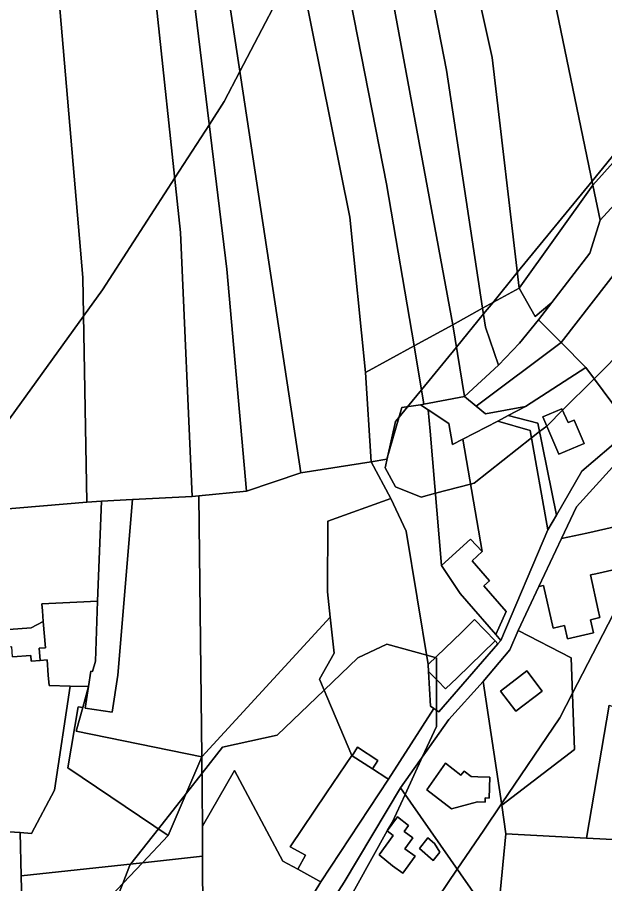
# Model space of a CAD drawing. Extents: x -502026 to -497664, y -1143484 to -1138019.
# Drawn here: x -498314.4 to -498142.9, y -1141103.9 to -1140850.9 of the extents above; entities that cross this region are included whole.
import ezdxf

# ---------------------------------------------------------------- set-up
doc = ezdxf.new("R2010")
doc.units = 0
for name, color, linetype in [('25', 7, 'Continuous'), ('31', 7, 'Continuous'), ('55', 7, 'Continuous'), ('62', 7, 'Continuous'), ('7', 7, 'Continuous')]:
    doc.layers.add(name, color=color, linetype=linetype)

msp = doc.modelspace()

# ---------------------------------------------------------------- linework, layer by layer
at = {"layer": '25'}
for points in [[(-498098.06, -1140889.02), (-498099.64, -1140900.88), (-498109.42, -1140925.72), (-498114.24, -1140933.03), (-498118.63, -1140930.54), (-498116.16, -1140926.19), (-498117.96, -1140925.17), (-498124.05, -1140921.72), (-498127.45, -1140927.73), (-498130.2, -1140932.58), (-498137.72, -1140945.85), (-498126.2, -1140952.37), (-498135.73, -1140970.18), (-498148.43, -1140953.23), (-498155.59, -1140945.93), (-498105.37, -1140881.14), (-498102.51, -1140883.15)], [(-498148.43, -1140953.23), (-498166, -1140964.62), (-498177.74, -1140966.67), (-498180.39, -1140964.5), (-498155.59, -1140945.93)], [(-498135.73, -1140970.18), (-498137.06, -1140972.72), (-498149.59, -1140983.41), (-498157.02, -1140996.31), (-498162.42, -1140969.47), (-498171.08, -1140967.24), (-498166, -1140964.62), (-498148.43, -1140953.23)], [(-498194.41, -1140965.57), (-498193.85, -1140971.75), (-498190.58, -1141011.01), (-498185.15, -1141019.2), (-498183.2, -1141021.42), (-498174.7, -1141031.18), (-498173.23, -1141032.86), (-498174.09, -1141033.85), (-498174.88, -1141033.03), (-498180.87, -1141026.8), (-498184.64, -1141030.43), (-498194.43, -1141039.86), (-498200.82, -1141000.94), (-498205.33, -1140991.47), (-498211.13, -1140980.71), (-498206.48, -1140979.97), (-498202.13, -1140964.9), (-498196.71, -1140964.05)], [(-498184.29, -1140974.07), (-498178.7, -1141006.88), (-498182.07, -1141003.3), (-498190.58, -1141011.01), (-498193.85, -1140971.75), (-498194.41, -1140965.57), (-498188.38, -1140969.55), (-498187.32, -1140975.64)], [(-498155.38, -1140965.21), (-498160.98, -1140967.62), (-498156.28, -1140978.54), (-498148.89, -1140975.36), (-498151.83, -1140968.52), (-498153.62, -1140969.29)], [(-498260.49, -1141066.86), (-498297.16, -1141059.34), (-498295.3, -1141052.5), (-498293.59, -1141046.32), (-498294.57, -1141052.61), (-498286.7, -1141053.79), (-498285.09, -1141043.05), (-498280.78, -1140991.71), (-498263.38, -1140990.82), (-498261.4, -1140990.68)], [(-498172.98, -1141080.96), (-498178.36, -1141044.85), (-498170.6, -1141035.67), (-498168.13, -1141029.94), (-498152.66, -1141037.98), (-498151.68, -1141064.68)], [(-498161.16, -1141047.65), (-498165.68, -1141041.75), (-498173.34, -1141047.67), (-498168.82, -1141053.55)], [(-498172.98, -1141080.96), (-498171.74, -1141089.31), (-498173.69, -1141109.45), (-498179.19, -1141109.35), (-498202.54, -1141075.9), (-498188.4, -1141055.94), (-498178.36, -1141044.85)], [(-498293.59, -1141046.32), (-498295.3, -1141052.5), (-498296.59, -1141052.31), (-498299.67, -1141070.06), (-498270.31, -1141089.8), (-498277.86, -1141097.78), (-498313.23, -1141101.58), (-498313.51, -1141089), (-498310.22, -1141089.2), (-498303.53, -1141076.64), (-498298.94, -1141046.21)], [(-498295.3, -1141052.5), (-498297.16, -1141059.34), (-498260.49, -1141066.86), (-498270.31, -1141089.8), (-498299.67, -1141070.06), (-498296.59, -1141052.31)], [(-498105.64, -1141065.52), (-498112.07, -1141093.05), (-498130.64, -1141091.77), (-498138.63, -1141091.11), (-498148.18, -1141090.62), (-498141.61, -1141051.79)], [(-498189.38, -1141068.73), (-498194.86, -1141076.48), (-498187.62, -1141082.05), (-498180.06, -1141080.01), (-498177.84, -1141080.08), (-498177.8, -1141078.88), (-498176.6, -1141078.92), (-498176.41, -1141072.77), (-498179.9, -1141072.66), (-498181.89, -1141072.59), (-498183.95, -1141071.01), (-498184.86, -1141072.2)], [(-498179.19, -1141109.35), (-498203.8, -1141113.52), (-498224.74, -1141112.39), (-498218.99, -1141103.48), (-498202.54, -1141075.9)], [(-498198.23, -1141095.88), (-498201.22, -1141093.71), (-498198.89, -1141090.53), (-498201.43, -1141088.69), (-498200.14, -1141086.89), (-498203.39, -1141084.39), (-498206.41, -1141088.48), (-498204.67, -1141089.81), (-498208.78, -1141095.51), (-498204.81, -1141098.66), (-498201.8, -1141100.86)], [(-498191, -1141094.74), (-498192.59, -1141092.18), (-498194.55, -1141090.52), (-498197, -1141093.61), (-498192.95, -1141097.11)], [(-498148.18, -1141090.62), (-498138.63, -1141091.11), (-498138.65, -1141091.36), (-498139.71, -1141105.25), (-498132.13, -1141105.91), (-498131.88, -1141105.93), (-498130.85, -1141094.17), (-498130.66, -1141092.02), (-498130.64, -1141091.77), (-498112.07, -1141093.05), (-498116.81, -1141116.75), (-498173.69, -1141109.45), (-498171.74, -1141089.31)], [(-498300.23, -1141121.32), (-498308.36, -1141117.99), (-498312.97, -1141113.7), (-498313.23, -1141101.58), (-498277.86, -1141097.78)], [(-498260.26, -1141113.46), (-498268.92, -1141114.98), (-498283.45, -1141118.74), (-498291.61, -1141120.13), (-498297.52, -1141119.13), (-498300.23, -1141121.32), (-498277.86, -1141097.78), (-498260.32, -1141095.89)]]:
    msp.add_lwpolyline(points, close=True, dxfattribs=at)
for points in [[(-498320.7, -1140994.73), (-498294.13, -1140992.54), (-498289.83, -1140992.18), (-498290.95, -1141021.45), (-498296.99, -1141021.72), (-498307.23, -1141022.19), (-498307.06, -1141024.26), (-498306.81, -1141027.34), (-498310.35, -1141029.24), (-498319.59, -1141029.92)], [(-498141.61, -1141051.79), (-498148.18, -1141090.62), (-498171.74, -1141089.31), (-498172.98, -1141080.96), (-498151.68, -1141064.68), (-498152.66, -1141037.98), (-498168.13, -1141029.94), (-498162.09, -1141017.13), (-498160.77, -1141016.83), (-498157.99, -1141029.28), (-498154.67, -1141028.54), (-498153.81, -1141032.38), (-498146.18, -1141030.67), (-498147.04, -1141026.83), (-498144.3, -1141026.21), (-498144.79, -1141024.03), (-498147.1, -1141013.76), (-498145.48, -1141013.4), (-498136.54, -1141011.39)], [(-498315.82, -1141037.69), (-498310.45, -1141037.3), (-498310.34, -1141038.9), (-498307.74, -1141038.71), (-498305.68, -1141038.56), (-498305.35, -1141042.98), (-498305.07, -1141046.01), (-498298.94, -1141046.21), (-498303.53, -1141076.64), (-498310.22, -1141089.2), (-498313.51, -1141089), (-498318.49, -1141088.71)]]:
    msp.add_lwpolyline(points, dxfattribs=at)
at = {"layer": '31'}
for points in [[(-498194.43, -1141039.86), (-498194.32, -1141041.92), (-498193.8, -1141052.05), (-498192.81, -1141052.72), (-498206.05, -1141073.43), (-498206.55, -1141073.1), (-498210.73, -1141070.39), (-498209.12, -1141067.91), (-498215.04, -1141064.08), (-498216.64, -1141066.55), (-498216.77, -1141066.47), (-498226.13, -1141044.21), (-498221.85, -1141036.63), (-498223.02, -1141026.1), (-498223.85, -1141018.64), (-498223.69, -1140998.04), (-498205.33, -1140991.47), (-498200.82, -1141000.94)], [(-498216.77, -1141066.47), (-498224.11, -1141077.4), (-498234.7, -1141093.16), (-498230.27, -1141095.57), (-498232.52, -1141099.7), (-498236.91, -1141097.31), (-498250.99, -1141070.82), (-498260.35, -1141087.09), (-498260.49, -1141066.86), (-498223.02, -1141026.1), (-498221.85, -1141036.63), (-498226.13, -1141044.21)], [(-498232.52, -1141099.7), (-498226.34, -1141103.07), (-498225.81, -1141103.36), (-498231.89, -1141113.5), (-498237.23, -1141113.5), (-498243.98, -1141112.83), (-498251.9, -1141112.58), (-498259.53, -1141113.33), (-498260.26, -1141113.46), (-498260.32, -1141095.89), (-498260.35, -1141087.09), (-498250.99, -1141070.82), (-498236.91, -1141097.31)]]:
    msp.add_lwpolyline(points, close=True, dxfattribs=at)
at = {"layer": '55'}
for points in [[(-497991.42, -1140848.06), (-497993.14, -1140857.08), (-498012.27, -1140857), (-498060.53, -1140838.15), (-498073.71, -1140851.2), (-498086.17, -1140873.76), (-498090.72, -1140882.7), (-498093.71, -1140888.57), (-498096.28, -1140901.63), (-498104.91, -1140924.22), (-498112.09, -1140937.34), (-498127.53, -1140965.18), (-498129.24, -1140968.27), (-498135.88, -1140977.02), (-498151.12, -1140993.9), (-498155.49, -1141003.16), (-498162.09, -1141017.13), (-498168.13, -1141029.94), (-498170.6, -1141035.67), (-498178.36, -1141044.85), (-498188.4, -1141055.94), (-498202.54, -1141075.9), (-498218.99, -1141103.48), (-498224.74, -1141112.39)], [(-498231.89, -1141113.5), (-498225.81, -1141103.36), (-498206.05, -1141073.43), (-498192.81, -1141052.72), (-498191.37, -1141053.71), (-498174.09, -1141033.85), (-498173.23, -1141032.86), (-498159.51, -1141000.63), (-498157.02, -1140996.31), (-498149.59, -1140983.41), (-498137.06, -1140972.72), (-498135.73, -1140970.18), (-498126.2, -1140952.37), (-498122.42, -1140945.41), (-498114.24, -1140933.03), (-498109.42, -1140925.72), (-498099.64, -1140900.88), (-498098.06, -1140889.02), (-498088.64, -1140869.65), (-498076.42, -1140849.17)]]:
    msp.add_lwpolyline(points, dxfattribs=at)
for points in [[(-498109.06, -1140869.63), (-498112.89, -1140875.87), (-498144.22, -1140910.18), (-498146.33, -1140899.98), (-498128.46, -1140879.99), (-498120.98, -1140866.76), (-498112.91, -1140855.31)], [(-498105.37, -1140881.14), (-498155.59, -1140945.93), (-498162.26, -1140939.26), (-498158.38, -1140934.24), (-498147.23, -1140919.77), (-498144.22, -1140910.18), (-498112.89, -1140875.87)], [(-498144.22, -1140910.18), (-498147.23, -1140919.77), (-498158.38, -1140934.24), (-498163.21, -1140938.31), (-498167.89, -1140930.02), (-498146.33, -1140899.98)], [(-498158.38, -1140934.24), (-498162.26, -1140939.26), (-498167.76, -1140946.12), (-498173.92, -1140952.5), (-498177.71, -1140941.38), (-498178.55, -1140935.88), (-498167.89, -1140930.02), (-498163.21, -1140938.31)], [(-498173.92, -1140952.5), (-498183.82, -1140961.68), (-498187.29, -1140940.69), (-498178.55, -1140935.88), (-498177.71, -1140941.38)], [(-498183.82, -1140961.68), (-498195.7, -1140963.87), (-498198.57, -1140946.89), (-498187.29, -1140940.69)], [(-498155.59, -1140945.93), (-498180.39, -1140964.5), (-498183.82, -1140961.68), (-498173.92, -1140952.5), (-498167.76, -1140946.12), (-498162.26, -1140939.26)], [(-498195.7, -1140963.87), (-498196.71, -1140964.05), (-498202.13, -1140964.9), (-498206.48, -1140979.97), (-498211.13, -1140980.71), (-498212.7, -1140954.66), (-498198.57, -1140946.89)], [(-498180.39, -1140964.5), (-498177.74, -1140966.67), (-498166, -1140964.62), (-498171.08, -1140967.24), (-498174.13, -1140968.82), (-498184.29, -1140974.07), (-498187.32, -1140975.64), (-498188.38, -1140969.55), (-498194.41, -1140965.57), (-498196.71, -1140964.05), (-498195.7, -1140963.87), (-498183.82, -1140961.68)], [(-498155.38, -1140965.21), (-498153.62, -1140969.29), (-498151.83, -1140968.52), (-498148.89, -1140975.36), (-498156.28, -1140978.54), (-498160.98, -1140967.62)], [(-498159.51, -1141000.63), (-498173.23, -1141032.86), (-498174.7, -1141031.18), (-498171.63, -1141024.39), (-498178.15, -1141016.93), (-498176.5, -1141015.45), (-498181.64, -1141009.6), (-498178.7, -1141006.88), (-498184.29, -1140974.07), (-498174.13, -1140968.82), (-498164.63, -1140971.61)], [(-498157.02, -1140996.31), (-498159.51, -1141000.63), (-498164.63, -1140971.61), (-498174.13, -1140968.82), (-498171.08, -1140967.24), (-498162.42, -1140969.47)], [(-498132.94, -1140988.05), (-498131.18, -1140994.63), (-498131.11, -1140994.88), (-498130.92, -1140995.6), (-498130.19, -1140998.33), (-498136.39, -1140999.76), (-498139.02, -1141000.36), (-498139.21, -1140999.51), (-498148.14, -1141001.51), (-498155.49, -1141003.16), (-498151.12, -1140993.9), (-498135.88, -1140977.02)], [(-498205.33, -1140991.47), (-498223.69, -1140998.04), (-498223.85, -1141018.64), (-498223.02, -1141026.1), (-498260.49, -1141066.86), (-498261.4, -1140990.68), (-498247.52, -1140989.27), (-498231.62, -1140983.9), (-498211.13, -1140980.71)], [(-498293.59, -1141046.32), (-498292.91, -1141041.86), (-498292.41, -1141041.94), (-498291.6, -1141038.9), (-498290.95, -1141021.45), (-498289.83, -1140992.18), (-498280.78, -1140991.71), (-498285.09, -1141043.05), (-498286.7, -1141053.79), (-498294.57, -1141052.61)], [(-498139.02, -1141000.36), (-498136.54, -1141011.39), (-498145.48, -1141013.4), (-498147.1, -1141013.76), (-498144.79, -1141024.03), (-498144.3, -1141026.21), (-498147.04, -1141026.83), (-498146.18, -1141030.67), (-498153.81, -1141032.38), (-498154.67, -1141028.54), (-498157.99, -1141029.28), (-498160.77, -1141016.83), (-498162.09, -1141017.13), (-498155.49, -1141003.16), (-498148.14, -1141001.51), (-498139.21, -1140999.51)], [(-498178.7, -1141006.88), (-498181.64, -1141009.6), (-498176.5, -1141015.45), (-498178.15, -1141016.93), (-498171.63, -1141024.39), (-498174.7, -1141031.18), (-498183.2, -1141021.42), (-498185.15, -1141019.2), (-498190.58, -1141011.01), (-498182.07, -1141003.3)], [(-498293.59, -1141046.32), (-498298.94, -1141046.21), (-498305.07, -1141046.01), (-498305.35, -1141042.98), (-498305.68, -1141038.56), (-498307.74, -1141038.71), (-498308.03, -1141035.15), (-498306.19, -1141035), (-498306.81, -1141027.34), (-498307.06, -1141024.26), (-498307.23, -1141022.19), (-498296.99, -1141021.72), (-498290.95, -1141021.45), (-498291.6, -1141038.9), (-498292.41, -1141041.94), (-498292.91, -1141041.86)], [(-498174.88, -1141033.03), (-498186.02, -1141043.76), (-498189.4, -1141047.02), (-498191.63, -1141044.71), (-498194.32, -1141041.92), (-498194.43, -1141039.86), (-498184.64, -1141030.43), (-498180.87, -1141026.8)], [(-498307.74, -1141038.71), (-498310.34, -1141038.9), (-498310.45, -1141037.3), (-498315.82, -1141037.69), (-498316.03, -1141034.76), (-498319.21, -1141034.99), (-498319.59, -1141029.92), (-498310.35, -1141029.24), (-498306.81, -1141027.34), (-498306.19, -1141035), (-498308.03, -1141035.15)], [(-498174.09, -1141033.85), (-498191.37, -1141053.71), (-498192.81, -1141052.72), (-498193.8, -1141052.05), (-498194.32, -1141041.92), (-498191.63, -1141044.71), (-498189.4, -1141047.02), (-498186.02, -1141043.76), (-498174.88, -1141033.03)], [(-498161.16, -1141047.65), (-498168.82, -1141053.55), (-498173.34, -1141047.67), (-498165.68, -1141041.75)], [(-498210.73, -1141070.39), (-498216.64, -1141066.55), (-498215.04, -1141064.08), (-498209.12, -1141067.91)], [(-498260.35, -1141087.09), (-498260.32, -1141095.89), (-498277.86, -1141097.78), (-498270.31, -1141089.8), (-498260.49, -1141066.86)], [(-498216.64, -1141066.55), (-498210.73, -1141070.39), (-498206.55, -1141073.1), (-498206.05, -1141073.43), (-498225.81, -1141103.36), (-498226.34, -1141103.07), (-498232.52, -1141099.7), (-498230.27, -1141095.57), (-498234.7, -1141093.16), (-498224.11, -1141077.4), (-498216.77, -1141066.47)], [(-498189.38, -1141068.73), (-498184.86, -1141072.2), (-498183.95, -1141071.01), (-498181.89, -1141072.59), (-498179.9, -1141072.66), (-498176.41, -1141072.77), (-498176.6, -1141078.92), (-498177.8, -1141078.88), (-498177.84, -1141080.08), (-498180.06, -1141080.01), (-498187.62, -1141082.05), (-498194.86, -1141076.48)], [(-498198.23, -1141095.88), (-498201.8, -1141100.86), (-498204.81, -1141098.66), (-498208.78, -1141095.51), (-498204.67, -1141089.81), (-498206.41, -1141088.48), (-498203.39, -1141084.39), (-498200.14, -1141086.89), (-498201.43, -1141088.69), (-498198.89, -1141090.53), (-498201.22, -1141093.71)], [(-498313.51, -1141089), (-498313.23, -1141101.58), (-498312.97, -1141113.7), (-498308.36, -1141117.99), (-498300.23, -1141121.32), (-498317.21, -1141136.62), (-498317.47, -1141133.35), (-498316.73, -1141127.19), (-498316.62, -1141127.2), (-498316, -1141122.02), (-498318.5, -1141116.19), (-498318.49, -1141088.71)], [(-498191, -1141094.74), (-498192.95, -1141097.11), (-498197, -1141093.61), (-498194.55, -1141090.52), (-498192.59, -1141092.18)]]:
    msp.add_lwpolyline(points, close=True, dxfattribs=at)
at = {"layer": '62'}
for points in [[(-498232.42, -1140834.19), (-498249.42, -1140866.73), (-498254, -1140875.5), (-498258.33, -1140882.21), (-498268.42, -1140897.85), (-498289.5, -1140930.5), (-498295.07, -1140938.21), (-498321.04, -1140974.16)], [(-498321.04, -1140974.16), (-498295.07, -1140938.21), (-498289.5, -1140930.5), (-498268.42, -1140897.85), (-498258.33, -1140882.21), (-498254, -1140875.5), (-498249.42, -1140866.73), (-498232.42, -1140834.19)], [(-498122.2, -1140868.91), (-498146.58, -1140898.75), (-498168.42, -1140925.47), (-498175.61, -1140934.26), (-498178.29, -1140937.55), (-498186.21, -1140947.23), (-498196.4, -1140959.71), (-498200.43, -1140964.63), (-498202.94, -1140967.7), (-498204, -1140969), (-498206.3, -1140979.33), (-498207, -1140982.5), (-498204, -1140988), (-498196.5, -1140991), (-498192.34, -1140989.92), (-498182.04, -1140987.27), (-498181, -1140987), (-498164.25, -1140973.76), (-498161.93, -1140971.92), (-498159.84, -1140970.27), (-498159.5, -1140970), (-498155.18, -1140965.68), (-498145.99, -1140956.49), (-498136.21, -1140946.71)], [(-498136.21, -1140946.71), (-498145.99, -1140956.49), (-498155.18, -1140965.68), (-498159.5, -1140970), (-498159.84, -1140970.27), (-498161.93, -1140971.92), (-498164.25, -1140973.76), (-498181, -1140987), (-498182.04, -1140987.27), (-498192.34, -1140989.92), (-498196.5, -1140991), (-498204, -1140988), (-498207, -1140982.5), (-498206.3, -1140979.33), (-498204, -1140969), (-498202.94, -1140967.7), (-498200.43, -1140964.63), (-498196.4, -1140959.71), (-498186.21, -1140947.23), (-498178.29, -1140937.55), (-498175.61, -1140934.26), (-498168.42, -1140925.47), (-498146.58, -1140898.75), (-498122.2, -1140868.91)], [(-498133, -1141011), (-498152.28, -1141048.3), (-498156, -1141055.5), (-498173.03, -1141080.62), (-498178.22, -1141088.29), (-498185.94, -1141099.68), (-498194.22, -1141111.9)], [(-498194.22, -1141111.9), (-498185.94, -1141099.68), (-498178.22, -1141088.29), (-498173.03, -1141080.62), (-498156, -1141055.5), (-498152.28, -1141048.3), (-498133, -1141011)], [(-498219.81, -1141112.66), (-498206.39, -1141088.5), (-498206.28, -1141088.3), (-498205, -1141086), (-498201.2, -1141077.82), (-498196.07, -1141066.77), (-498192, -1141058), (-498192, -1141053.28), (-498192, -1141044.33), (-498192, -1141038), (-498192.39, -1141037.89), (-498194.87, -1141037.21), (-498206.5, -1141034), (-498215, -1141038), (-498224.8, -1141047.38), (-498238.5, -1141060.5), (-498254.5, -1141064), (-498260.46, -1141071.61), (-498265.02, -1141077.44), (-498273.18, -1141087.87), (-498281.22, -1141098.14), (-498281.5, -1141098.5), (-498283.6, -1141103.82), (-498286.12, -1141110.19)], [(-498286.12, -1141110.19), (-498283.6, -1141103.82), (-498281.5, -1141098.5), (-498281.22, -1141098.14), (-498273.18, -1141087.87), (-498265.02, -1141077.44), (-498260.46, -1141071.61), (-498254.5, -1141064), (-498238.5, -1141060.5), (-498224.8, -1141047.38), (-498215, -1141038), (-498206.5, -1141034), (-498194.87, -1141037.21), (-498192.39, -1141037.89), (-498192, -1141038), (-498192, -1141044.33), (-498192, -1141053.28), (-498192, -1141058), (-498196.07, -1141066.77), (-498201.2, -1141077.82), (-498205, -1141086), (-498206.28, -1141088.3), (-498206.39, -1141088.5), (-498219.81, -1141112.66)]]:
    msp.add_lwpolyline(points, dxfattribs=at)
at = {"layer": '7'}
for points in [[(-498302.86, -1140522.93), (-498278.03, -1140624.19), (-498259.94, -1140691.85), (-498253.65, -1140710.62), (-498241.93, -1140782.11), (-498236.67, -1140813.02), (-498217.33, -1140909.3), (-498212.7, -1140954.66), (-498211.13, -1140980.71), (-498231.62, -1140983.9), (-498256.15, -1140822.41), (-498267.56, -1140748.64), (-498282.89, -1140682.84), (-498322.4, -1140524.68), (-498312.23, -1140521.64)], [(-498291.45, -1140524.5), (-498283.81, -1140559.25), (-498274.77, -1140589.54), (-498258.55, -1140656.61), (-498244.26, -1140704.98), (-498232.59, -1140757.88), (-498219.28, -1140835.05), (-498206.57, -1140899.58), (-498198.57, -1140946.89), (-498212.7, -1140954.66), (-498217.33, -1140909.3), (-498236.67, -1140813.02), (-498241.93, -1140782.11), (-498253.65, -1140710.62), (-498259.94, -1140691.85), (-498278.03, -1140624.19), (-498302.86, -1140522.93)], [(-498231.62, -1140983.9), (-498247.52, -1140989.27), (-498253.21, -1140924.46), (-498267.49, -1140806.74), (-498283.02, -1140720.33), (-498332.15, -1140527.6), (-498322.4, -1140524.68), (-498282.89, -1140682.84), (-498267.56, -1140748.64), (-498256.15, -1140822.41)], [(-498281.53, -1140526.72), (-498274.77, -1140556.49), (-498267.69, -1140578.72), (-498253.79, -1140634.68), (-498233.11, -1140701.59), (-498220.76, -1140759.57), (-498187.29, -1140940.69), (-498198.57, -1140946.89), (-498206.57, -1140899.58), (-498219.28, -1140835.05), (-498232.59, -1140757.88), (-498244.26, -1140704.98), (-498258.55, -1140656.61), (-498274.77, -1140589.54), (-498283.81, -1140559.25), (-498291.45, -1140524.5)], [(-498247.52, -1140989.27), (-498261.4, -1140990.68), (-498263.38, -1140990.82), (-498266.74, -1140913.77), (-498274.78, -1140837.77), (-498277.66, -1140810.54), (-498288.33, -1140750.23), (-498313.69, -1140637), (-498340.24, -1140530.37), (-498332.15, -1140527.6), (-498283.02, -1140720.33), (-498267.49, -1140806.74), (-498253.21, -1140924.46)], [(-498271.97, -1140529.7), (-498259.89, -1140570.61), (-498241.21, -1140640.18), (-498220.96, -1140703.12), (-498189.11, -1140866.39), (-498178.55, -1140935.88), (-498187.29, -1140940.69), (-498220.76, -1140759.57), (-498233.11, -1140701.59), (-498253.79, -1140634.68), (-498267.69, -1140578.72), (-498274.77, -1140556.49), (-498281.53, -1140526.72)], [(-498259.27, -1140535.42), (-498246.85, -1140581.47), (-498207.59, -1140715.38), (-498196.77, -1140768.09), (-498175.74, -1140862.65), (-498167.89, -1140930.02), (-498178.55, -1140935.88), (-498189.11, -1140866.39), (-498220.96, -1140703.12), (-498241.21, -1140640.18), (-498259.89, -1140570.61), (-498271.97, -1140529.7)], [(-498233.88, -1140548.43), (-498221.79, -1140595.07), (-498183.65, -1140724.07), (-498172.73, -1140772.39), (-498146.33, -1140899.98), (-498167.89, -1140930.02), (-498175.74, -1140862.65), (-498196.77, -1140768.09), (-498207.59, -1140715.38), (-498246.85, -1140581.47), (-498259.27, -1140535.42), (-498253.24, -1140540.02), (-498242.61, -1140545.26)], [(-498112.91, -1140855.31), (-498120.98, -1140866.76), (-498128.46, -1140879.99), (-498146.33, -1140899.98), (-498172.73, -1140772.39), (-498183.65, -1140724.07), (-498221.79, -1140595.07), (-498233.88, -1140548.43), (-498204.21, -1140546.69), (-498168.72, -1140657.51), (-498145.04, -1140734.96)], [(-498263.38, -1140990.82), (-498280.78, -1140991.71), (-498289.83, -1140992.18), (-498294.13, -1140992.54), (-498295.26, -1140926.92), (-498302.57, -1140841.45), (-498295.79, -1140840.48), (-498285.37, -1140839.14), (-498274.78, -1140837.77), (-498266.74, -1140913.77)], [(-498294.13, -1140992.54), (-498320.7, -1140994.73), (-498321.77, -1140929.16), (-498327.09, -1140867), (-498328.95, -1140845.21), (-498315.26, -1140843.26), (-498302.57, -1140841.45), (-498295.26, -1140926.92)]]:
    msp.add_lwpolyline(points, close=True, dxfattribs=at)

doc.saveas('drawing.dxf')
